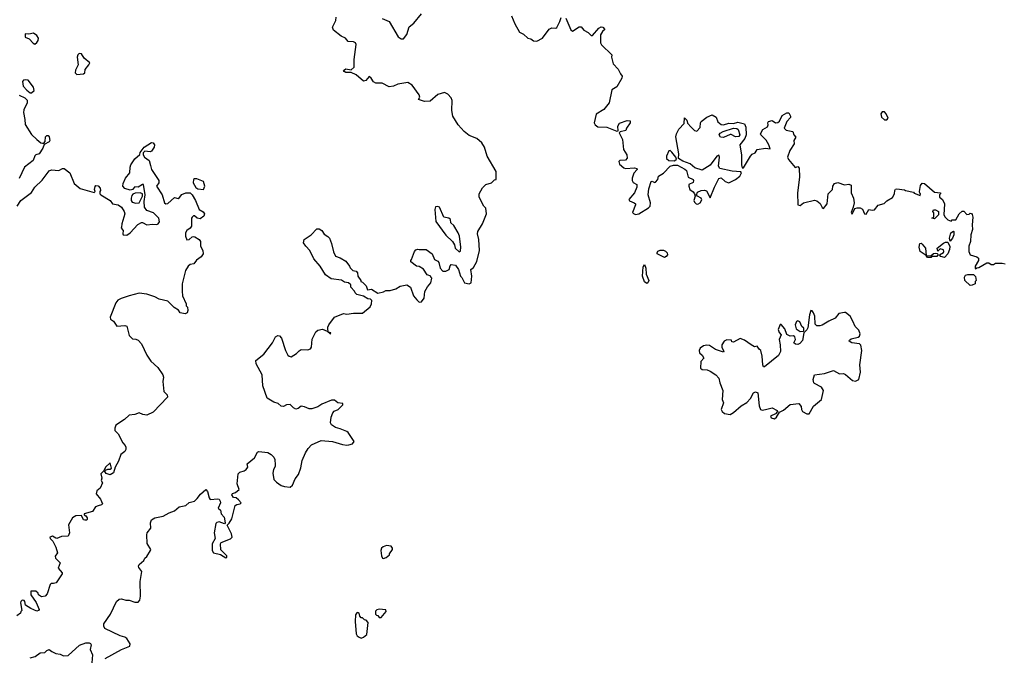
# Model space of a CAD drawing. Extents: x 2106670 to 2323771, y 35271 to 224896.
# Tile 322 of 419: x 2265790 to 2274654, y 143573 to 149312. Entities that reach past the tile are written whole.
import ezdxf

# ---------------------------------------------------------------- set-up
doc = ezdxf.new("R2010")
doc.units = 0

msp = doc.modelspace()

# ---------------------------------------------------------------- linework, layer by layer
at = {"layer": '0CON20XD'}
for points in [[(2269053, 149323), (2269117.5, 149295), (2269197, 149157), (2269225, 149140), (2269245, 149140), (2269275, 149180), (2269295, 149247.5), (2269337.7, 149282.3), (2269406.4, 149363.6)], [(2266558.8, 143561.2), (2266705, 143643.3), (2266782.5, 143675), (2266783.3, 143695), (2266755, 143743.3), (2266737.5, 143755), (2266695, 143768), (2266555, 143833.3), (2266546.2, 143855), (2266546.7, 143875), (2266608.3, 143961.7), (2266661.2, 144075), (2266684.2, 144095.8), (2266705, 144100), (2266745, 144086.7), (2266775, 144086.7), (2266825, 144070), (2266855, 144070), (2266871.7, 144088.3), (2266877.5, 144125), (2266873.3, 144255), (2266888.8, 144345), (2266862, 144382), (2266860, 144395), (2266865, 144408), (2266908, 144445), (2266915.8, 144464.2), (2266935, 144480), (2266968, 144535), (2266970, 144545), (2266937.4, 144597.4), (2266933.7, 144675), (2266937.7, 144695), (2266970.4, 144735), (2266967.6, 144785), (2266975, 144811.4), (2267005, 144829.1), (2267081.2, 144845), (2267134.2, 144874.2), (2267185, 144891.8), (2267225, 144927.4), (2267285, 144940), (2267315, 144965.3), (2267365, 144979.2), (2267388, 145002), (2267417, 145043), (2267465, 145084), (2267481.1, 145065), (2267495, 145010), (2267505, 144993.3), (2267575, 145000), (2267585, 144997.5), (2267595, 144980), (2267597.3, 144965), (2267578.1, 144915), (2267598.1, 144898.1), (2267603.8, 144863.8), (2267630, 144835), (2267640, 144785), (2267635, 144773.3), (2267585, 144792), (2267565, 144787.1), (2267555, 144778), (2267541.5, 144695), (2267548.8, 144641.2), (2267523.4, 144595), (2267523.6, 144535), (2267535, 144513.5), (2267598.1, 144498.1), (2267645, 144470), (2267653.3, 144475), (2267655, 144487.5), (2267602, 144542), (2267598.1, 144595), (2267603.9, 144606.1), (2267689.1, 144640.9), (2267702.9, 144655), (2267698.1, 144685), (2267657, 144763), (2267675, 144780), (2267699.2, 144820.8), (2267731.1, 144938.9), (2267745, 144948.8), (2267775.9, 144954.1), (2267782.5, 144965), (2267759.2, 144989.2), (2267738, 145008), (2267715, 145012.5), (2267700, 145035), (2267705, 145048.8), (2267733.6, 145056.4), (2267766.7, 145085), (2267747.5, 145135), (2267757.5, 145225), (2267771.2, 145238.8), (2267809.4, 145250.6), (2267830, 145265), (2267843.3, 145285), (2267837.5, 145315), (2267905, 145370), (2267931.7, 145418.3), (2267943, 145427), (2268025, 145416.2), (2268055, 145398.8), (2268076.7, 145375), (2268087.5, 145355), (2268090, 145305), (2268088.8, 145291.2), (2268074.2, 145265), (2268069.5, 145230.5), (2268078.8, 145175), (2268100.6, 145150.6), (2268145, 145121.2), (2268175, 145110), (2268225, 145106.2), (2268245, 145123.3), (2268270.7, 145179.3), (2268300.3, 145219.7), (2268322.3, 145277.7), (2268334.2, 145345.8), (2268363.8, 145415), (2268385.9, 145454.1), (2268417.5, 145485), (2268505, 145523.3), (2268606.1, 145516.1), (2268695, 145487.5), (2268735, 145482), (2268754, 145486), (2268786.7, 145495), (2268801.2, 145515), (2268745.5, 145595.5), (2268735, 145605.8), (2268675, 145631.2), (2268631.7, 145641.7), (2268597.5, 145665), (2268587.5, 145685), (2268593.3, 145735), (2268607.5, 145775), (2268621.7, 145788.3), (2268657.5, 145805), (2268700, 145845), (2268698.3, 145858.3), (2268655, 145862.5), (2268625, 145886.7), (2268596.7, 145886.7), (2268509.3, 145850.7), (2268475, 145827.5), (2268419.3, 145810.7), (2268395, 145808.8), (2268355, 145827.5), (2268325, 145832.5), (2268296.7, 145813.3), (2268275, 145807.5), (2268255, 145817.5), (2268225, 145847.5), (2268193, 145847), (2268165, 145830), (2268143, 145833), (2268117, 145857), (2268078.3, 145868.3), (2268017, 145907), (2267977.3, 146017.3), (2267972.5, 146115), (2267920, 146215), (2267916.7, 146245), (2267987, 146303), (2268065, 146402.5), (2268093.6, 146456.4), (2268115, 146470), (2268128.3, 146468.3), (2268147, 146447), (2268183.3, 146335), (2268203.9, 146293.9), (2268215, 146282.5), (2268235, 146277.5), (2268283, 146307), (2268307, 146333), (2268325, 146342.5), (2268385, 146340), (2268409.3, 146350.7), (2268417.5, 146365), (2268424.1, 146435.9), (2268455.9, 146504.1), (2268475, 146518.8), (2268515, 146526.2), (2268558.3, 146508.3), (2268588.3, 146481.7), (2268590, 146495), (2268570, 146500), (2268562.5, 146522.5), (2268563.3, 146545), (2268572.7, 146567.3), (2268624.4, 146635.6), (2268705, 146668.2), (2268735, 146663.1), (2268795, 146672), (2268875, 146672), (2268945, 146727.5), (2268956.7, 146755), (2268960, 146785), (2268948.3, 146798.3), (2268925, 146800), (2268885, 146822.5), (2268825, 146840), (2268810, 146855), (2268805, 146870), (2268770, 146905), (2268770, 146925), (2268750, 146945), (2268715, 146950), (2268687.5, 146967.5), (2268595, 146980), (2268544, 147015), (2268496.2, 147095), (2268439.3, 147159.3), (2268402.5, 147235), (2268365, 147272.5), (2268344.2, 147304.2), (2268350.8, 147335), (2268415, 147375.7), (2268465, 147430.8), (2268485, 147430), (2268508.8, 147415), (2268530.7, 147380.7), (2268565, 147360), (2268577.5, 147345), (2268596.4, 147296.4), (2268613.6, 147223.6), (2268633.6, 147183.6), (2268675, 147167.5), (2268725, 147137.5), (2268760, 147095), (2268765, 147080), (2268790, 147055), (2268818.3, 147048.3), (2268830, 147035), (2268833, 147003), (2268860, 146965), (2268860, 146955), (2268875, 146950), (2268908.3, 146918.3), (2268921.7, 146881.7), (2268957, 146887), (2269015, 146850), (2269065, 146863.3), (2269085, 146876.2), (2269125, 146874), (2269175, 146890), (2269215, 146912.5), (2269276.4, 146926.4), (2269307.5, 146905), (2269336.4, 146826.4), (2269365, 146790), (2269385, 146770), (2269408.3, 146771.7), (2269432.5, 146805), (2269436.7, 146865), (2269461.2, 146908.8), (2269492.5, 146945), (2269500, 146985), (2269490, 146995), (2269490, 147005), (2269457, 147017), (2269426.4, 147066.4), (2269385, 147090), (2269363, 147093), (2269311.7, 147131.7), (2269310, 147145), (2269317.5, 147152.5), (2269343, 147227), (2269355, 147240), (2269375, 147247.5), (2269385, 147242.5), (2269450, 147245), (2269502.5, 147205), (2269523.6, 147153.6), (2269555, 147140), (2269563, 147127), (2269576.1, 147076.1), (2269598.3, 147048.3), (2269625, 147047.5), (2269655, 147062.5), (2269665, 147097.5), (2269675, 147108.8), (2269713.6, 147103.6), (2269738.8, 147065), (2269756.7, 147005), (2269770.4, 146990.5), (2269794.3, 146944.3), (2269835, 146934.2), (2269853.8, 146945), (2269861.2, 147005), (2269852.5, 147065), (2269875, 147082.5), (2269903.8, 147135), (2269930, 147235), (2269923.8, 147335), (2269911.2, 147385), (2269913.3, 147405), (2269955.9, 147474.1), (2269993.6, 147566.4), (2269986.7, 147615), (2269967.5, 147635), (2269927.5, 147715), (2269927.5, 147745), (2269955, 147800), (2269985, 147830), (2270037, 147843), (2270065, 147870), (2270080, 147875), (2270080, 147945), (2269997.5, 148085), (2269973.9, 148163.9), (2269950, 148205), (2269905, 148243.3), (2269835, 148268.8), (2269792.5, 148305), (2269736.7, 148365), (2269688.8, 148445), (2269678.8, 148495), (2269682.5, 148585), (2269675, 148610), (2269645, 148642.5), (2269615, 148657.5), (2269555, 148637.5), (2269485, 148580), (2269433, 148577), (2269380, 148595), (2269392.5, 148615), (2269387.5, 148635), (2269323, 148723), (2269285, 148747.5), (2269195, 148733.3), (2269155, 148713.3), (2269115, 148707.5), (2269051.7, 148741.7), (2268995, 148740), (2268975, 148753.3), (2268955, 148787.5), (2268935, 148802.5), (2268905, 148765.8), (2268885, 148760), (2268820, 148815), (2268775, 148837.5), (2268725, 148836.2), (2268710, 148845), (2268706.2, 148855), (2268725, 148871.1), (2268775, 148862.5), (2268801.2, 148885), (2268801.2, 148955), (2268818.3, 149088.3), (2268813, 149103), (2268795, 149113.3), (2268747.5, 149115), (2268722.5, 149145), (2268685, 149163.8), (2268615, 149218), (2268604.5, 149245), (2268635.4, 149304.6)], [(2268635.4, 149304.6), (2268638.1, 149335)], [(2270218.3, 149348.3), (2270246.4, 149276.4), (2270290.7, 149200.7), (2270325, 149182.5), (2270365, 149147.5), (2270390.7, 149140.7), (2270415, 149122.5), (2270445, 149120), (2270497.5, 149145), (2270555, 149226.7), (2270581.7, 149238.3), (2270615, 149236.7), (2270625, 149242.5), (2270652.9, 149295), (2270665, 149332.5)], [(2270705, 149326.7), (2270751.7, 149221.7), (2270765, 149210), (2270825, 149247.5), (2270845, 149247.5), (2270867, 149217), (2270908.3, 149198.3), (2270935, 149170), (2270945, 149170.6), (2271003.5, 149236.5), (2271025, 149247.3), (2271040.8, 149245), (2271056.2, 149225), (2271035, 149205.8), (2271018.2, 149175), (2271017.5, 149105), (2271028.8, 149085), (2271120, 148995), (2271117.5, 148975), (2271133.3, 148915), (2271178.3, 148868.3), (2271200, 148825), (2271213.8, 148805), (2271210, 148785), (2271165, 148709.2), (2271120.3, 148679.7), (2271095, 148563.3), (2271047, 148503), (2270979.3, 148460.7), (2270962.5, 148385), (2270970, 148365), (2270995, 148347.5), (2271075, 148346.2), (2271165, 148307.5), (2271177.5, 148312.5), (2271174.4, 148355), (2271189.4, 148380.6), (2271260, 148405), (2271285, 148403.3), (2271286.9, 148385), (2271253.2, 148336.8), (2271245.4, 148314.6), (2271196.2, 148303.8), (2271187.5, 148295), (2271217.5, 148235), (2271225.8, 148145), (2271256, 148095), (2271259.6, 148065), (2271245, 148046.9), (2271193.6, 148046.4), (2271182.5, 148035), (2271190.7, 148010.7), (2271228, 147978), (2271245, 147974), (2271325, 147978.9), (2271344.2, 147974.2), (2271347.1, 147965), (2271319.5, 147930.5), (2271304.1, 147885), (2271303.2, 147865), (2271312.5, 147847.5), (2271345, 147828.6), (2271345, 147804.2), (2271323.9, 147755), (2271273.3, 147695), (2271281, 147681), (2271322.8, 147665), (2271332.4, 147655), (2271334.2, 147645), (2271307.1, 147577.1), (2271315, 147566.7), (2271335, 147558.2), (2271365, 147564.6), (2271450.7, 147619.3), (2271465.3, 147634.7), (2271467.2, 147662.8), (2271447.9, 147735), (2271455, 147790), (2271473.3, 147855), (2271485, 147860), (2271505, 147846.7), (2271515, 147851.2), (2271533.3, 147875), (2271540, 147905), (2271585, 147932), (2271645, 147992.9), (2271676.4, 148003.6), (2271713, 148003), (2271777.7, 147967.7), (2271793.6, 147953.6), (2271807.5, 147895), (2271851.4, 147875), (2271856.5, 147865), (2271852.6, 147847.4), (2271815, 147827.5), (2271813.3, 147815), (2271822.5, 147785), (2271852.9, 147762.9), (2271864, 147745), (2271870, 147725), (2271860, 147685), (2271865, 147670), (2271880, 147655), (2271895, 147652.5), (2271915, 147662.5), (2271930, 147690), (2271926.2, 147705), (2271892.5, 147722.5), (2271882.5, 147735), (2271891.5, 147758.5), (2271925.3, 147774.7), (2271955, 147778.2), (2271971.4, 147771.4), (2272005, 147710), (2272043.3, 147805), (2272085, 147882.5), (2272105, 147887.5), (2272140, 147855), (2272175, 147843.3), (2272235, 147873.3), (2272273.3, 147905), (2272287.5, 147935), (2272281.7, 147941.7), (2272205, 147949.4), (2272091.8, 147971.8), (2272079.4, 147995), (2272089.2, 148075), (2272083, 148093), (2272065, 148083.8), (2272005, 148002.5), (2271935, 147957.5), (2271868.6, 147978.6), (2271825.3, 148015.3), (2271759.2, 148039.2), (2271721.7, 148061.7), (2271723.3, 148105), (2271697, 148257), (2271703.8, 148285), (2271725, 148327.5), (2271771.7, 148378.3), (2271775, 148430), (2271795, 148407.5), (2271800.8, 148380.8), (2271835, 148344.3), (2271865, 148315.8), (2271885, 148310), (2271916.9, 148343.1), (2271917.5, 148385), (2271923.4, 148396.6), (2271975, 148434.2), (2272025, 148455.8), (2272060.8, 148435), (2272073.9, 148393.9), (2272105, 148367.5), (2272127, 148367), (2272175, 148380.8), (2272215, 148378.1), (2272255, 148390), (2272315.6, 148375.6), (2272326, 148346), (2272330, 148275), (2272318.3, 148241.7), (2272272.5, 148185), (2272287, 148093), (2272287.5, 148005), (2272295, 147980), (2272305, 147980), (2272367.5, 148085), (2272385, 148102.5), (2272410, 148115), (2272427.5, 148145), (2272505, 148156), (2272545, 148150), (2272534.2, 148185), (2272508.6, 148228.6), (2272460.5, 148275), (2272458.5, 148285), (2272480, 148325), (2272522.9, 148347), (2272529.2, 148365), (2272525.4, 148385), (2272532.3, 148395), (2272565, 148405.8), (2272595, 148384.2), (2272615, 148385.5), (2272630, 148400), (2272655, 148450), (2272695, 148472.5), (2272715, 148472.5), (2272729.2, 148445), (2272728.3, 148431.7), (2272695, 148396.2), (2272672.5, 148335), (2272688.5, 148318.5), (2272748.8, 148305), (2272759.2, 148275), (2272778.1, 148255), (2272759.2, 148225), (2272762.9, 148195), (2272723.8, 148135), (2272702.5, 148075), (2272710, 148055), (2272771.7, 147981.7), (2272795, 147990), (2272806.4, 147976.4), (2272810.8, 147895), (2272793.1, 147755), (2272796.4, 147646.4), (2272815, 147640), (2272846.9, 147663.1), (2272945, 147688.8), (2272965, 147683.3), (2272997, 147657), (2273015, 147622.5), (2273027, 147613), (2273058.8, 147655), (2273067.1, 147745), (2273106.2, 147785), (2273111.2, 147815), (2273125, 147837.5), (2273155, 147847.5), (2273215, 147826), (2273255, 147830.8), (2273273.9, 147823.9), (2273275.7, 147755), (2273295.8, 147705), (2273300.8, 147665), (2273293.9, 147626.1), (2273273.8, 147576.2), (2273285, 147562.5), (2273307.5, 147612.5), (2273329.7, 147620.3), (2273355, 147619.6), (2273376.6, 147606.6), (2273395, 147566.2), (2273409.6, 147560.5), (2273435, 147602.5), (2273465, 147597.5), (2273485, 147602), (2273517.6, 147642.4), (2273572.9, 147657.1), (2273595, 147682), (2273648.6, 147711.4), (2273663.8, 147745), (2273666.7, 147775), (2273674.2, 147785.8), (2273685, 147788.8), (2273755, 147780), (2273763.6, 147773.6), (2273835, 147760), (2273841.7, 147751.7), (2273895, 147730), (2273900, 147745), (2273891.7, 147751.7), (2273890, 147765), (2273900.4, 147819.5), (2273915, 147840), (2273935, 147836.7), (2274025, 147760), (2274080, 147755), (2274080, 147745), (2274070, 147735), (2274070, 147715), (2274097.5, 147695), (2274116.7, 147655), (2274110, 147555), (2274120, 147535), (2274145, 147510), (2274175, 147500), (2274185, 147510), (2274218.3, 147511.7), (2274247.5, 147565), (2274275, 147590), (2274288.3, 147588.3), (2274315, 147560), (2274337, 147563), (2274345, 147570), (2274358.3, 147568.3), (2274365, 147560), (2274371.2, 147535), (2274363.8, 147465), (2274366, 147425), (2274352.9, 147375), (2274348.1, 147315), (2274334.4, 147275), (2274334.2, 147225), (2274347.5, 147195), (2274405, 147177.5), (2274420, 147165), (2274420, 147145), (2274390, 147095), (2274390, 147075), (2274395, 147070), (2274405, 147080), (2274425, 147082.5), (2274497, 147123), (2274515, 147122.5), (2274535, 147110), (2274555, 147110), (2274575, 147120), (2274635, 147120), (2274660, 147115)], [(2265925, 149093.3), (2265945, 149108), (2265955.6, 149125), (2265958.5, 149145), (2265945, 149169.4), (2265915, 149190), (2265873, 149183), (2265840, 149185), (2265840, 149155), (2265875, 149140), (2265910.5, 149100.5), (2265925, 149093.3)], [(2266305, 148819.6), (2266365, 148824.8), (2266375.7, 148835), (2266379.7, 148865), (2266413.6, 148905), (2266420.8, 148925), (2266370.6, 148965), (2266345.6, 149005.6), (2266325, 149008.6), (2266311.9, 148995), (2266307.1, 148975), (2266317.5, 148905), (2266291.3, 148858.7), (2266290, 148835), (2266305, 148819.6)], [(2265895, 148652.5), (2265920, 148675), (2265913.3, 148705), (2265866.6, 148766.6), (2265845, 148772.5), (2265825, 148768.8), (2265816.2, 148755), (2265820, 148715), (2265855, 148677.5), (2265885, 148652.5), (2265895, 148652.5)], [(2265785, 148633.8), (2265835, 148610), (2265857, 148587), (2265857.5, 148565), (2265828.3, 148501.7), (2265823, 148477), (2265836.7, 148415), (2265838.3, 148368.3), (2265895, 148280), (2265943.9, 148233.9), (2265980, 148205), (2265995, 148200), (2266008.3, 148201.7), (2266020, 148215), (2266021.7, 148258.3), (2266035, 148270), (2266045, 148270), (2266056.7, 148256.7), (2266060, 148225), (2266055, 148214), (2266011.7, 148188.3), (2265998.6, 148155), (2265965, 148105.7), (2265935, 148095.8), (2265925, 148086.2), (2265912.5, 148045), (2265832, 147985), (2265786.2, 147883.8)], [(2273595, 148410), (2273606.7, 148425), (2273590, 148465), (2273575, 148482.5), (2273555, 148482.5), (2273543.3, 148465), (2273547.5, 148435), (2273575, 148410), (2273595, 148410)], [(2272125, 148252.5), (2272100, 148255), (2272087.5, 148275), (2272095, 148290), (2272123.9, 148306.1), (2272215, 148335.8), (2272245, 148334.3), (2272259.2, 148325), (2272272, 148275), (2272265, 148260), (2272235, 148256.7), (2272195, 148280), (2272185, 148280), (2272125, 148252.5)], [(2265768, 147635), (2265799.2, 147685), (2265895, 147756.2), (2265926, 147805), (2265992, 147868), (2266055, 147951.9), (2266075, 147960), (2266143.6, 147956.4), (2266175, 147972.5), (2266191.7, 147971.7), (2266242.5, 147935), (2266279.3, 147839.3), (2266333.9, 147793.9), (2266461.7, 147758.3), (2266470, 147765), (2266463.3, 147783.3), (2266469.3, 147810.7), (2266475, 147820), (2266495, 147817.5), (2266514, 147795), (2266517.5, 147775), (2266510, 147765), (2266510, 147745), (2266520, 147735), (2266605, 147686.2), (2266625, 147653.8), (2266675, 147646.2), (2266705.9, 147625.9), (2266731.2, 147585), (2266736, 147565), (2266710, 147475), (2266707.5, 147445), (2266702.5, 147435), (2266720, 147415), (2266717.5, 147385), (2266722.5, 147375), (2266755, 147372.5), (2266785, 147392.5), (2266852.6, 147467.4), (2266885, 147487.1), (2266895, 147487.5), (2266935, 147466.7), (2266985, 147473.3), (2267025, 147467.5), (2267036.4, 147473.6), (2267047, 147493), (2267042.5, 147525), (2266995, 147573.3), (2266935, 147594.2), (2266912.5, 147625), (2266909.2, 147675), (2266920, 147735), (2266905, 147830), (2266895, 147830), (2266855, 147805.6), (2266825, 147806.7), (2266805.6, 147784.4), (2266785, 147776.9), (2266735, 147791.8), (2266717.9, 147815), (2266722, 147838), (2266743.5, 147885), (2266780.5, 147935), (2266784.4, 147985), (2266791.9, 148005), (2266825, 148060), (2266871.4, 148098.6), (2266875, 148117.5), (2266911.2, 148165), (2266975, 148206.7), (2266992.9, 148202.9), (2267004, 148185), (2267000, 148165), (2266975, 148127.5), (2266965, 148122.5), (2266915, 148127.5), (2266900, 148115), (2266900, 148095), (2266913.3, 148075), (2266954.2, 148044.2), (2266968.6, 147998.6), (2266976.2, 147965), (2267043.9, 147865), (2267041.8, 147845), (2267020.8, 147815), (2267072.9, 147735), (2267095, 147663.3), (2267105, 147656.2), (2267125, 147658), (2267185, 147711.2), (2267216.4, 147703.6), (2267229.3, 147710.7), (2267250, 147740), (2267287, 147753), (2267325, 147752.5), (2267342.5, 147735), (2267372.5, 147685), (2267406.2, 147605), (2267442.4, 147582.4), (2267452.9, 147565), (2267446.2, 147543.8), (2267415, 147520), (2267386.2, 147525), (2267365, 147547.5), (2267355, 147546.7), (2267342.5, 147535), (2267336.7, 147525), (2267335.9, 147454.1), (2267325, 147436.7), (2267293.3, 147415), (2267283.3, 147395), (2267283.6, 147363.6), (2267295, 147330), (2267315, 147332.5), (2267342.9, 147357.1), (2267355, 147360), (2267367.7, 147357.7), (2267405, 147332.5), (2267416.2, 147315), (2267418.8, 147275), (2267437.5, 147235), (2267440.8, 147205), (2267425, 147176.7), (2267382.3, 147147.7), (2267357.5, 147115), (2267325, 147107.5), (2267307, 147093), (2267282.5, 147055), (2267252, 146935), (2267251.2, 146868.8), (2267256.1, 146826.1), (2267287.5, 146755), (2267288.3, 146738.3), (2267300, 146725), (2267302.5, 146695), (2267296.7, 146675), (2267280, 146665), (2267235, 146673.3), (2267219.3, 146699.3), (2267180.7, 146720.7), (2267125, 146777.5), (2267045, 146796.7), (2267005, 146818.8), (2266935, 146842), (2266865, 146850), (2266775, 146827.5), (2266703.3, 146803.3), (2266673.2, 146786.8), (2266655, 146763.3), (2266602.9, 146635), (2266605.9, 146615.9), (2266635, 146598), (2266664.2, 146554.2), (2266735, 146558.8), (2266753, 146553), (2266775, 146470), (2266805, 146440), (2266836.4, 146436.4), (2266855, 146426.7), (2266886.2, 146395), (2266935, 146292.5), (2266969.5, 146239.5), (2267032, 146182), (2267078, 146115), (2267083.8, 146095), (2267080, 146055), (2267086.7, 145966.7), (2267117.5, 145935), (2267120, 145915), (2266990.3, 145779.7), (2266935, 145753.2), (2266898, 145758), (2266865, 145774), (2266825, 145758.8), (2266775, 145753.3), (2266732.5, 145715), (2266656.8, 145663.2), (2266646, 145635), (2266646.7, 145615), (2266675.5, 145585.5), (2266717.5, 145505), (2266740.5, 145480.5), (2266746.9, 145465), (2266745.5, 145445), (2266735, 145425.7), (2266701.7, 145398.3), (2266680.1, 145339.9), (2266648.8, 145285), (2266634, 145235), (2266605, 145215.8), (2266569.2, 145229.2), (2266557.5, 145245), (2266562.5, 145257.5), (2266582, 145268), (2266605, 145268), (2266616.2, 145275), (2266605, 145322.5), (2266563.3, 145285), (2266548.3, 145251.7), (2266520, 145225), (2266530, 145185), (2266523.9, 145163.9), (2266536.7, 145145), (2266515.6, 145094.4), (2266485, 145072.5), (2266478, 145045), (2266516.4, 144996.4), (2266535.6, 144955), (2266525.3, 144944.7), (2266495, 144937.5), (2266471.1, 144928.9), (2266445, 144886.2), (2266370, 144865), (2266370, 144855), (2266385, 144847.5), (2266397.7, 144827.7), (2266398.8, 144815), (2266391.7, 144808.3), (2266375, 144806.2), (2266365, 144812), (2266345, 144850), (2266295, 144846.7), (2266265, 144827.5), (2266230, 144765), (2266238, 144695), (2266226.7, 144663.3), (2266165, 144661.2), (2266125, 144644), (2266114.2, 144644.2), (2266085, 144662.5), (2266062.5, 144655), (2266063.9, 144643.9), (2266087.5, 144617.5), (2266116, 144565), (2266130, 144515), (2266110, 144485), (2266111.2, 144465), (2266153.8, 144425), (2266136.2, 144375), (2266172.5, 144335), (2266172.5, 144325), (2266117.5, 144245), (2266095, 144236.7), (2266073, 144237), (2266065, 144230), (2266037.5, 144145), (2266020, 144125), (2265985, 144117.5), (2265960, 144135), (2265955, 144150), (2265935, 144170), (2265891.7, 144168.3), (2265890, 144135), (2265936.9, 144066.9), (2265964.2, 144005), (2265960, 143995), (2265945, 143987.5), (2265891.7, 144011.7), (2265843.6, 144043.6), (2265837, 144077), (2265830, 144085), (2265813.6, 144086.4), (2265800, 144075), (2265797.5, 144065), (2265810, 143995), (2265800, 143985), (2265798.3, 143971.7), (2265763.6, 143946.4)], [(2271685, 148043.3), (2271701.7, 148058.3), (2271697.5, 148075), (2271661.2, 148121.2), (2271645, 148133.8), (2271635, 148131.2), (2271613.4, 148085), (2271612.6, 148062.6), (2271635, 148045.6), (2271685, 148043.3)], [(2267445, 147783.3), (2267456.9, 147815), (2267444, 147855), (2267385, 147880.6), (2267365, 147881.4), (2267356, 147875), (2267351.4, 147845), (2267375, 147802.5), (2267395, 147790), (2267445, 147783.3)], [(2266835, 147660), (2266865, 147664.3), (2266896.7, 147725), (2266896, 147746), (2266875, 147754.2), (2266829.1, 147750.9), (2266808.2, 147741.8), (2266798.9, 147731.1), (2266792.1, 147705), (2266792.9, 147685), (2266801.1, 147671.1), (2266835, 147660)], [(2269745, 147222.5), (2269757.7, 147232.3), (2269761.2, 147265), (2269747.8, 147365), (2269737.9, 147395), (2269698.7, 147458.7), (2269670, 147485), (2269666.7, 147515), (2269653.3, 147525), (2269608.1, 147535), (2269569.5, 147625), (2269555, 147631.8), (2269532.9, 147627.1), (2269525.7, 147605), (2269536.9, 147495), (2269625, 147372), (2269685.8, 147315.8), (2269703.8, 147285), (2269710, 147255), (2269745, 147222.5)], [(2274025, 147520), (2274000, 147525), (2274020, 147535), (2274020, 147575), (2274010, 147585), (2274015, 147600), (2274035, 147600), (2274060, 147585), (2274060, 147555), (2274025, 147520)], [(2274165, 147320), (2274160, 147345), (2274172.5, 147395), (2274195, 147410), (2274200, 147405), (2274200, 147375), (2274186.7, 147345), (2274165, 147320)], [(2271595, 147172.5), (2271530, 147205), (2271527.5, 147215), (2271535, 147230), (2271555, 147237.5), (2271585, 147237.5), (2271605, 147227.5), (2271617.5, 147215), (2271621.2, 147195), (2271610.3, 147179.7), (2271595, 147172.5)], [(2273995, 147172.5), (2273963, 147173), (2273950, 147190), (2273897.5, 147225), (2273886.7, 147265), (2273891.7, 147298.3), (2273905, 147300), (2273915, 147292.5), (2273945, 147256.7), (2273950, 147190), (2273991.7, 147188.3), (2274015, 147206.7), (2274035, 147210), (2274048.3, 147208.3), (2274058.3, 147198.3), (2274045, 147180), (2274005, 147180), (2273995, 147172.5)], [(2274115, 147172.5), (2274081.7, 147181.7), (2274070, 147195), (2274105, 147216.7), (2274110, 147225), (2274105, 147240), (2274075, 147250), (2274055, 147230), (2274050, 147255), (2274105, 147300), (2274125, 147310), (2274145, 147310), (2274162, 147272), (2274158.9, 147245), (2274145, 147203.8), (2274115, 147172.5)], [(2271435, 146937.5), (2271413.9, 146953.9), (2271397.5, 147005), (2271403.6, 147086.4), (2271415, 147110), (2271427.5, 147075), (2271430.7, 147020.7), (2271452.5, 146965), (2271445, 146942.5), (2271435, 146937.5)], [(2274345, 146920), (2274297.5, 146965), (2274294, 146995), (2274305, 147012.5), (2274325, 147020), (2274375, 147020), (2274395, 147000), (2274400, 146965), (2274390, 146955), (2274390, 146935), (2274365, 146922.5), (2274345, 146920)], [(2272585, 145719.2), (2272604, 145735), (2272630, 145780), (2272665, 145797.5), (2272725, 145850), (2272805, 145856.7), (2272825, 145830), (2272827.5, 145805), (2272837, 145787), (2272875, 145763.3), (2272897.5, 145765), (2272936.7, 145835), (2273006.7, 145895), (2273026.7, 145975), (2273007.5, 146005), (2272946.4, 146036.4), (2272940, 146045), (2272933.9, 146073.9), (2272945, 146116.7), (2273035, 146128), (2273115, 146153.8), (2273170, 146125), (2273205, 146126.7), (2273225, 146118.8), (2273286.1, 146066.1), (2273315, 146060), (2273343.3, 146075), (2273358.8, 146141.2), (2273352, 146205), (2273372.5, 146335), (2273361.7, 146381.7), (2273350, 146395), (2273280, 146405), (2273258.3, 146418.3), (2273260.7, 146429.3), (2273275, 146440), (2273336.7, 146455), (2273348.8, 146465), (2273355.9, 146484.1), (2273345, 146517.5), (2273311.2, 146551.2), (2273289.2, 146599.2), (2273266.2, 146645), (2273225, 146676.2), (2273213.9, 146676.1), (2273165, 146666.7), (2273132.5, 146625), (2273075, 146600), (2273015, 146563.8), (2272993.6, 146556.4), (2272965, 146557.5), (2272950.7, 146570.7), (2272947, 146643), (2272936.2, 146675), (2272925, 146692.5), (2272912.5, 146695), (2272900, 146655), (2272885, 146540), (2272875, 146520), (2272850, 146495), (2272837.5, 146425), (2272813, 146397), (2272795, 146390), (2272775, 146392.5), (2272760, 146405), (2272774.3, 146435), (2272767.6, 146457.6), (2272755, 146465.6), (2272725, 146463.8), (2272695, 146480), (2272678.9, 146528.9), (2272645, 146570), (2272635, 146568.6), (2272616.4, 146525), (2272626.8, 146496.8), (2272644.5, 146475), (2272625.7, 146435), (2272635.7, 146385), (2272638.1, 146325), (2272619.6, 146290.5), (2272495, 146187.5), (2272485, 146187.5), (2272478.8, 146205), (2272474, 146285), (2272462.5, 146335), (2272447, 146347), (2272430, 146375), (2272405, 146366.7), (2272375.7, 146385.7), (2272315, 146428), (2272277, 146443), (2272215, 146410), (2272201.7, 146411.7), (2272197, 146427), (2272155, 146430), (2272132.3, 146417.7), (2272110, 146385), (2272111.2, 146365), (2272130, 146325), (2272125, 146320), (2272052.5, 146345), (2271998.8, 146378.8), (2271975, 146382), (2271945, 146375.8), (2271915.8, 146355), (2271907.1, 146335), (2271911.2, 146315), (2271935, 146292.5), (2271950, 146265), (2271922.5, 146235), (2271917.5, 146175), (2271933.9, 146163.9), (2271979.3, 146159.3), (2272005, 146150), (2272055.6, 146115.6), (2272083.8, 146085), (2272092.7, 146042.7), (2272120, 145975), (2272113.3, 145895), (2272126.7, 145865), (2272103.3, 145805), (2272112.5, 145785), (2272135, 145766.7), (2272185, 145760), (2272215, 145776.7), (2272285, 145836.7), (2272335, 145866.2), (2272368.7, 145901.3), (2272396.1, 145953.9), (2272415, 145963.8), (2272436, 145955), (2272447.6, 145837.6), (2272458.8, 145805), (2272475, 145799.2), (2272505, 145802.5), (2272565, 145820), (2272607.5, 145795), (2272612.5, 145785), (2272593.3, 145765), (2272548.6, 145745), (2272555, 145730), (2272585, 145719.2)], [(2272815, 146506.7), (2272845, 146510), (2272850, 146515), (2272847.5, 146535), (2272831.7, 146551.7), (2272812.8, 146592.8), (2272795, 146600.9), (2272783.5, 146596.5), (2272770.5, 146565), (2272781.3, 146531.3), (2272815, 146506.7)], [(2269065, 144463.3), (2269088.8, 144471.2), (2269120, 144495), (2269120, 144505), (2269147.5, 144545), (2269147, 144557), (2269135, 144572.5), (2269091.7, 144578.3), (2269061.7, 144568.3), (2269047.5, 144555), (2269042, 144535), (2269047.5, 144487.5), (2269055, 144466.7), (2269065, 144463.3)], [(2268865, 143746.7), (2268885, 143753.3), (2268915, 143780), (2268927.5, 143887.5), (2268908.3, 143908.3), (2268895, 143910), (2268875, 143930), (2268865, 143930), (2268853, 143943), (2268845, 143970), (2268835, 143976.7), (2268825, 143972.5), (2268814.2, 143955), (2268808.6, 143895), (2268820, 143785), (2268827.7, 143767.7), (2268845, 143753.3), (2268865, 143746.7)], [(2269045, 143932.5), (2269090, 143985), (2269085, 144000), (2269027, 144007), (2269005, 144000), (2268991.7, 143988.3), (2268991.7, 143961.7), (2269001.7, 143951.7), (2269015, 143950), (2269025, 143932.5), (2269045, 143932.5)], [(2265885, 143568.8), (2265929.3, 143580.7), (2265974, 143615), (2266015, 143616), (2266035, 143635.6), (2266055, 143644), (2266078.8, 143625), (2266115, 143608.9), (2266155, 143602.5), (2266185, 143586.9), (2266225, 143588.9), (2266327.3, 143682.7), (2266385, 143704.7), (2266415, 143703.3), (2266427.4, 143697.4), (2266433.9, 143685), (2266425.5, 143645), (2266444.4, 143595), (2266438.1, 143525)]]:
    msp.add_lwpolyline(points, dxfattribs=at)

doc.saveas('drawing.dxf')
